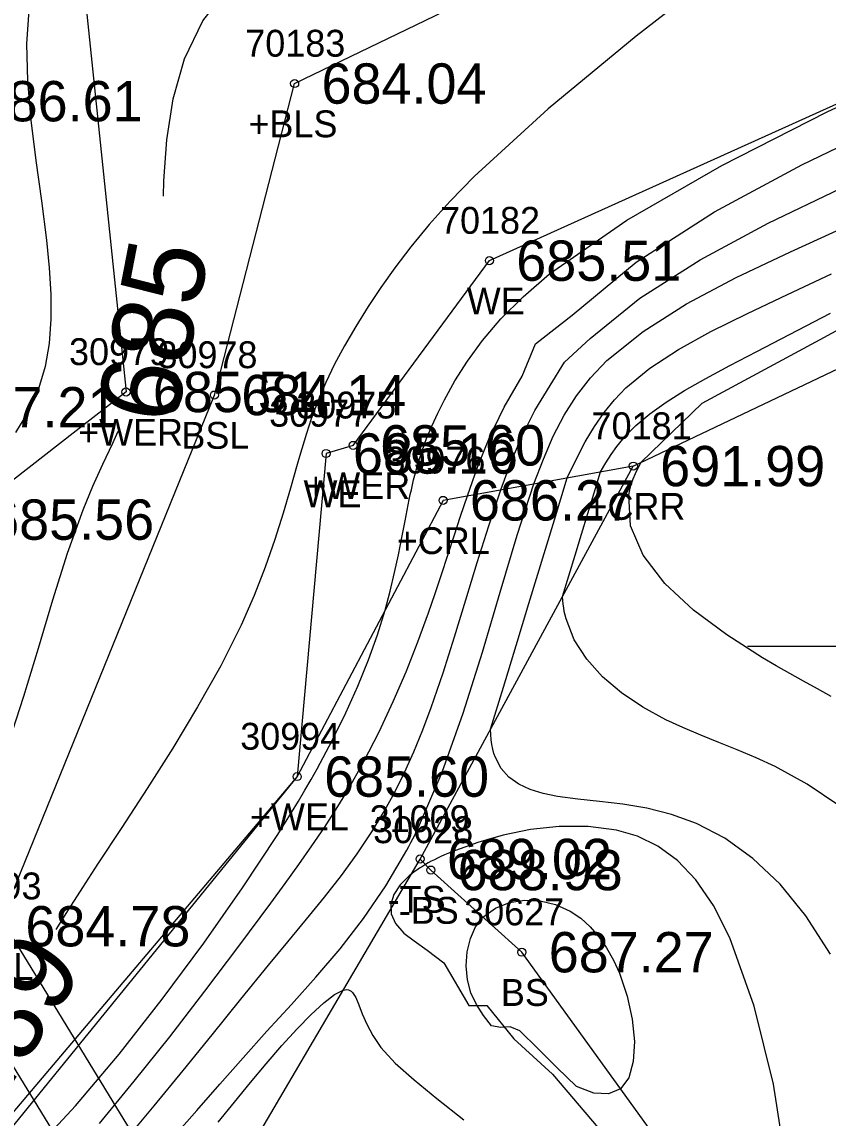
# Model space of a CAD drawing. Extents: x 1376587 to 1378239, y 1000335 to 1003031.
# Drawn here: x 1377373.31 to 1377403.29, y 1001668.9 to 1001709.7 of the extents above; entities that cross this region are included whole.
import ezdxf

# ---------------------------------------------------------------- set-up
doc = ezdxf.new("R2010")
doc.units = 0
for name, color, linetype in [('RD_DTM_BkLn1', 7, 'Continuous'), ('RD_DTM_BkLn2', 7, 'Continuous'), ('RD_DTM_BkLn_txCode', 7, 'Continuous'), ('RD_DTM_Major1', 7, 'Continuous'), ('RD_DTM_Major1_Lbl', 7, 'Continuous'), ('RD_DTM_Minor1', 7, 'Continuous'), ('RD_EX_Bridge', 7, 'Continuous'), ('RD_EX_H2O', 7, 'Continuous'), ('RD_EX_H2O_txCode', 7, 'Continuous'), ('RD_EX_Misc', 7, 'Continuous'), ('RD_EX_TX_H2O_ELEV', 7, 'Continuous'), ('RD_EX_TX_Misc_ELEV', 7, 'Continuous'), ('RD_SMD_Locator', 7, 'Continuous')]:
    doc.layers.add(name, color=color, linetype=linetype)

msp = doc.modelspace()

# ---------------------------------------------------------------- linework, layer by layer
at = {"layer": 'RD_DTM_BkLn1'}
msp.add_lwpolyline([(1377383.451, 1001707.403), (1377429.443, 1001729.607), (1377487.4, 1001777.173), (1377524.894, 1001804.328), (1377563.129, 1001842.033), (1377579.051, 1001884.913), (1377593.735, 1001939.438), (1377612.574, 1001996.246), (1377647.794, 1002034.778), (1377670.245, 1002060.611)], dxfattribs=at)
at = {"layer": 'RD_DTM_BkLn2'}
for points in [[(1377322.969, 1001642.525), (1377338.521, 1001652.749), (1377349.324, 1001661.46), (1377362.701, 1001665.53), (1377372.438, 1001676.042), (1377380.468, 1001695.811), (1377383.451, 1001707.403)], [(1377349.116, 1001628.131), (1377360.879, 1001638.279), (1377377.905, 1001644.134), (1377389.827, 1001652.199), (1377380.982, 1001666.365), (1377388.117, 1001678.544), (1377396.047, 1001693.167)]]:
    msp.add_lwpolyline(points, dxfattribs=at)
at = {"layer": 'RD_DTM_Major1'}
for points in [[(1377378.577, 1001703.21), (1377378.593, 1001703.781), (1377378.698, 1001705.312), (1377378.929, 1001706.84), (1377379.353, 1001708.328), (1377380.034, 1001709.738), (1377381.22, 1001711.252), (1377382.802, 1001712.623), (1377384.733, 1001713.864), (1377386.965, 1001714.99), (1377389.452, 1001716.014), (1377392.148, 1001716.951), (1377395.427, 1001717.932), (1377398.76, 1001718.8), (1377401.99, 1001719.541), (1377404.956, 1001720.14)], [(1377399.66, 1001711.892), (1377396.148, 1001709.164), (1377392.877, 1001706.463), (1377390.13, 1001703.949), (1377389.231, 1001703.024), (1377388.449, 1001702.152), (1377387.767, 1001701.328), (1377387.173, 1001700.548), (1377386.651, 1001699.809), (1377386.187, 1001699.106), (1377385.723, 1001698.361), (1377385.308, 1001697.647), (1377384.94, 1001696.956), (1377384.614, 1001696.278), (1377384.326, 1001695.604), (1377384.072, 1001694.925), (1377383.979, 1001694.652), (1377383.89, 1001694.375), (1377383.804, 1001694.095), (1377383.719, 1001693.809), (1377383.634, 1001693.518), (1377383.549, 1001693.22), (1377383.299, 1001692.344), (1377383.025, 1001691.414), (1377382.715, 1001690.434), (1377382.358, 1001689.41), (1377381.945, 1001688.346), (1377381.463, 1001687.248), (1377380.705, 1001685.739), (1377379.844, 1001684.205), (1377378.918, 1001682.673), (1377377.965, 1001681.17), (1377377.021, 1001679.722), (1377376.126, 1001678.357), (1377375.562, 1001677.488), (1377375.033, 1001676.658), (1377374.574, 1001675.923)], [(1377403.376, 1001675.005), (1377402.468, 1001676.424), (1377401.503, 1001677.608), (1377400.495, 1001678.568), (1377399.455, 1001679.318), (1377398.395, 1001679.872), (1377397.469, 1001680.206), (1377396.55, 1001680.432), (1377395.654, 1001680.58), (1377394.793, 1001680.682), (1377393.981, 1001680.768), (1377393.233, 1001680.87), (1377392.694, 1001680.981), (1377392.208, 1001681.131), (1377391.783, 1001681.33), (1377391.422, 1001681.588), (1377391.131, 1001681.915), (1377390.917, 1001682.321), (1377390.865, 1001682.47), (1377390.821, 1001682.63), (1377390.787, 1001682.8), (1377390.762, 1001682.981), (1377390.746, 1001683.174), (1377390.74, 1001683.381), (1377391.215, 1001684.938), (1377391.69, 1001686.495), (1377392.165, 1001688.052), (1377393.115, 1001691.167), (1377393.591, 1001692.724), (1377393.929, 1001693.431), (1377394.262, 1001694.065), (1377394.602, 1001694.637), (1377394.959, 1001695.156), (1377395.344, 1001695.633), (1377395.77, 1001696.075), (1377396.665, 1001696.817), (1377397.721, 1001697.509), (1377398.931, 1001698.177), (1377400.289, 1001698.85), (1377401.787, 1001699.554), (1377403.418, 1001700.316)], [(1377372.825, 1001682.875), (1377373.386, 1001684.602), (1377373.923, 1001686.396), (1377374.456, 1001688.192), (1377375.003, 1001689.928), (1377375.581, 1001691.537), (1377375.946, 1001692.416), (1377376.319, 1001693.241), (1377376.687, 1001694.024), (1377376.892, 1001694.462)], [(1377380.608, 1001668.746), (1377381.211, 1001669.496), (1377381.806, 1001670.225), (1377382.393, 1001670.927), (1377382.978, 1001671.602), (1377383.541, 1001672.22), (1377384.066, 1001672.757), (1377384.537, 1001673.192), (1377384.94, 1001673.502), (1377385.258, 1001673.663), (1377385.33, 1001673.679), (1377385.394, 1001673.683), (1377385.453, 1001673.674), (1377385.506, 1001673.654), (1377385.555, 1001673.623), (1377385.599, 1001673.582), (1377385.724, 1001673.39), (1377385.839, 1001673.117), (1377385.968, 1001672.779), (1377386.132, 1001672.392), (1377386.354, 1001671.971), (1377386.655, 1001671.532), (1377387.193, 1001670.949), (1377387.893, 1001670.329), (1377388.745, 1001669.638), (1377389.738, 1001668.843)]]:
    msp.add_lwpolyline(points, dxfattribs=at)
at = {"layer": 'RD_DTM_Minor1'}
for points in [[(1377373.564, 1001710.136), (1377373.474, 1001708.881), (1377373.513, 1001707.502), (1377373.644, 1001706.041), (1377373.831, 1001704.538), (1377374.036, 1001703.035), (1377374.221, 1001701.572), (1377374.324, 1001700.549), (1377374.384, 1001699.568), (1377374.387, 1001698.629), (1377374.321, 1001697.729), (1377374.171, 1001696.867), (1377373.925, 1001696.042), (1377373.554, 1001695.215), (1377373.074, 1001694.418)], [(1377373.718, 1001667.647), (1377375.301, 1001669.365), (1377376.92, 1001671.283), (1377378.527, 1001673.325), (1377380.074, 1001675.412), (1377381.514, 1001677.47), (1377382.801, 1001679.422), (1377383.074, 1001679.854), (1377383.337, 1001680.278), (1377383.59, 1001680.693), (1377383.833, 1001681.102), (1377384.067, 1001681.506), (1377384.292, 1001681.905), (1377384.853, 1001682.956), (1377385.356, 1001683.981), (1377385.803, 1001684.98), (1377386.193, 1001685.951), (1377386.53, 1001686.892), (1377386.813, 1001687.801), (1377387.005, 1001688.512), (1377387.169, 1001689.202), (1377387.312, 1001689.869), (1377387.44, 1001690.513), (1377387.559, 1001691.133), (1377387.675, 1001691.729), (1377387.714, 1001691.918), (1377387.753, 1001692.104), (1377387.793, 1001692.288), (1377387.835, 1001692.471), (1377387.878, 1001692.653), (1377387.924, 1001692.834), (1377388.05, 1001693.282), (1377388.195, 1001693.733), (1377388.361, 1001694.189), (1377388.552, 1001694.655), (1377388.771, 1001695.136), (1377389.02, 1001695.635), (1377389.408, 1001696.336), (1377389.874, 1001697.073), (1377390.44, 1001697.844), (1377391.124, 1001698.645), (1377391.947, 1001699.471), (1377392.928, 1001700.319), (1377395.802, 1001702.325), (1377399.339, 1001704.357), (1377403.262, 1001706.345), (1377407.295, 1001708.22)], [(1377376.191, 1001668.707), (1377377.488, 1001670.272), (1377378.807, 1001671.928), (1377380.115, 1001673.622), (1377381.378, 1001675.299), (1377382.564, 1001676.902), (1377383.099, 1001677.634), (1377383.608, 1001678.343), (1377384.094, 1001679.035), (1377384.556, 1001679.717), (1377384.995, 1001680.396), (1377385.412, 1001681.077), (1377386.03, 1001682.172), (1377386.597, 1001683.283), (1377387.117, 1001684.4), (1377387.593, 1001685.515), (1377388.029, 1001686.621), (1377388.427, 1001687.709), (1377388.676, 1001688.426), (1377388.914, 1001689.137), (1377389.148, 1001689.849), (1377389.383, 1001690.568), (1377389.625, 1001691.301), (1377389.878, 1001692.055), (1377390.257, 1001693.125), (1377390.702, 1001694.233), (1377391.243, 1001695.365), (1377391.914, 1001696.509), (1377392.415, 1001697.719), (1377393.773, 1001698.78), (1377396.155, 1001700.753), (1377399.069, 1001702.623), (1377402.308, 1001704.375), (1377405.667, 1001705.992)], [(1377377.173, 1001668.091), (1377378.231, 1001669.36), (1377379.305, 1001670.675), (1377380.38, 1001672.007), (1377381.445, 1001673.325), (1377382.483, 1001674.597), (1377383.202, 1001675.466), (1377383.896, 1001676.306), (1377384.56, 1001677.126), (1377385.19, 1001677.935), (1377385.781, 1001678.743), (1377386.328, 1001679.56), (1377386.76, 1001680.274), (1377387.161, 1001681.006), (1377387.535, 1001681.759), (1377387.885, 1001682.538), (1377388.216, 1001683.346), (1377388.532, 1001684.188), (1377388.973, 1001685.473), (1377389.399, 1001686.814), (1377389.818, 1001688.189), (1377390.239, 1001689.573), (1377390.669, 1001690.944), (1377391.116, 1001692.278), (1377391.492, 1001693.3), (1377391.908, 1001694.287), (1377392.388, 1001695.24), (1377392.955, 1001696.161), (1377393.489, 1001697.039), (1377394.446, 1001697.919), (1377396.292, 1001699.419), (1377398.536, 1001700.846), (1377401.061, 1001702.205), (1377403.748, 1001703.503)], [(1377378.969, 1001668.229), (1377379.812, 1001669.19), (1377380.667, 1001670.165), (1377381.537, 1001671.148), (1377382.422, 1001672.133), (1377383.33, 1001673.129), (1377384.241, 1001674.146), (1377385.141, 1001675.206), (1377386.015, 1001676.332), (1377386.849, 1001677.548), (1377387.628, 1001678.876), (1377387.701, 1001679.014), (1377387.774, 1001679.154), (1377387.846, 1001679.294), (1377387.917, 1001679.436), (1377387.988, 1001679.58), (1377388.058, 1001679.724), (1377388.936, 1001681.773), (1377389.721, 1001683.974), (1377390.434, 1001686.239), (1377391.097, 1001688.475), (1377391.729, 1001690.593), (1377392.353, 1001692.501), (1377392.701, 1001693.43), (1377393.069, 1001694.28), (1377393.474, 1001695.061), (1377393.93, 1001695.783), (1377394.455, 1001696.457), (1377395.065, 1001697.094), (1377396.408, 1001698.179), (1377398.029, 1001699.201), (1377399.874, 1001700.182), (1377401.893, 1001701.146), (1377404.032, 1001702.116)], [(1377403.405, 1001684.595), (1377402.892, 1001684.878), (1377402.379, 1001685.161), (1377401.868, 1001685.446), (1377401.357, 1001685.737), (1377400.848, 1001686.036), (1377399.522, 1001686.884), (1377398.287, 1001687.808), (1377397.225, 1001688.798), (1377396.416, 1001689.846), (1377395.941, 1001690.944), (1377395.88, 1001692.082), (1377395.917, 1001692.283), (1377395.97, 1001692.484), (1377396.038, 1001692.688), (1377396.123, 1001692.893), (1377396.225, 1001693.1), (1377396.344, 1001693.309), (1377398.612, 1001695.504), (1377402.995, 1001697.877), (1377407.364, 1001700.242)], [(1377403.695, 1001680.541), (1377402.514, 1001681.333), (1377401.316, 1001681.987), (1377400.611, 1001682.315), (1377399.914, 1001682.61), (1377399.226, 1001682.886), (1377398.552, 1001683.157), (1377397.893, 1001683.433), (1377397.255, 1001683.729), (1377396.397, 1001684.197), (1377395.607, 1001684.729), (1377394.904, 1001685.324), (1377394.312, 1001685.982), (1377393.852, 1001686.704), (1377393.544, 1001687.488), (1377393.511, 1001687.621), (1377393.481, 1001687.755), (1377393.457, 1001687.891), (1377393.438, 1001688.029), (1377393.423, 1001688.169), (1377393.413, 1001688.311), (1377393.649, 1001689.083), (1377393.885, 1001689.856), (1377394.121, 1001690.629), (1377394.592, 1001692.174), (1377394.828, 1001692.947), (1377395.027, 1001693.286), (1377395.229, 1001693.6), (1377395.437, 1001693.893), (1377395.657, 1001694.168), (1377395.891, 1001694.429), (1377396.145, 1001694.68), (1377396.663, 1001695.116), (1377397.264, 1001695.543), (1377397.955, 1001695.974), (1377398.744, 1001696.424), (1377399.637, 1001696.906), (1377400.642, 1001697.434), (1377403.386, 1001698.864)], [(1377401.71, 1001667.3), (1377401.263, 1001670.167), (1377400.544, 1001673.074), (1377399.635, 1001675.611), (1377399.024, 1001676.818), (1377398.374, 1001677.769), (1377397.687, 1001678.495), (1377396.964, 1001679.025), (1377396.207, 1001679.39), (1377395.416, 1001679.62), (1377394.364, 1001679.76), (1377393.291, 1001679.757), (1377392.229, 1001679.638), (1377391.21, 1001679.431), (1377390.266, 1001679.165), (1377389.428, 1001678.865), (1377389.357, 1001678.837), (1377389.288, 1001678.809), (1377389.219, 1001678.78), (1377389.152, 1001678.752), (1377389.085, 1001678.723), (1377389.02, 1001678.695), (1377388.891, 1001678.637), (1377388.767, 1001678.578), (1377388.648, 1001678.519), (1377388.533, 1001678.46), (1377388.422, 1001678.4), (1377388.316, 1001678.339), (1377388.204, 1001678.271), (1377388.097, 1001678.202), (1377387.995, 1001678.133), (1377387.897, 1001678.062), (1377387.805, 1001677.99), (1377387.716, 1001677.918), (1377387.377, 1001677.58), (1377387.141, 1001677.228), (1377387.023, 1001676.868), (1377387.037, 1001676.505), (1377387.197, 1001676.142), (1377387.515, 1001675.787), (1377387.893, 1001675.501), (1377388.385, 1001675.155), (1377388.998, 1001674.684), (1377389.926, 1001673.092), (1377390.604, 1001673.099), (1377391.609, 1001671.852), (1377393.047, 1001670.542), (1377394.737, 1001668.537)], [(1377390.456, 1001676.381), (1377390.916, 1001676.71), (1377391.44, 1001676.92), (1377392.004, 1001677.011), (1377392.585, 1001676.988), (1377393.159, 1001676.853), (1377393.703, 1001676.608), (1377394.09, 1001676.345), (1377394.445, 1001676.025), (1377394.766, 1001675.653), (1377395.054, 1001675.237), (1377395.308, 1001674.782), (1377395.529, 1001674.296), (1377395.819, 1001673.446), (1377396.007, 1001672.579), (1377396.086, 1001671.748), (1377396.046, 1001671.005), (1377395.878, 1001670.401), (1377395.574, 1001669.989), (1377395.13, 1001669.806), (1377394.574, 1001669.832), (1377393.928, 1001670.081), (1377393.206, 1001670.79), (1377392.503, 1001671.479), (1377391.825, 1001672.147), (1377391.473, 1001672.302), (1377391.122, 1001672.271), (1377390.777, 1001672.341), (1377390.477, 1001672.719), (1377390.217, 1001673.124), (1377390.002, 1001673.561), (1377389.878, 1001674.05), (1377389.835, 1001674.568), (1377389.872, 1001675.088), (1377389.988, 1001675.581), (1377390.183, 1001676.021), (1377390.456, 1001676.381)]]:
    msp.add_lwpolyline(points, dxfattribs=at)
at = {"layer": 'RD_EX_Bridge'}
for points in [[(1377391.499, 1001645.129), (1377368.188, 1001630.936), (1377328.998, 1001694.929), (1377352.485, 1001709.161), (1377391.541, 1001645.169)], [(1377350.392, 1001707.762), (1377389.063, 1001644.517)]]:
    msp.add_lwpolyline(points, dxfattribs=at)
at = {"layer": 'RD_EX_H2O'}
for points in [[(1377385.629, 1001693.938), (1377390.694, 1001700.812), (1377433.353, 1001720.083), (1377495.927, 1001770.719), (1377533.606, 1001798.759), (1377554.825, 1001824.254), (1377571.985, 1001835.514), (1377587.866, 1001882.08), (1377602.651, 1001935.241), (1377621.67, 1001991.754), (1377650.408, 1002023.693), (1377680.271, 1002054.334)], [(1377396.047, 1001693.167), (1377435.073, 1001711.764), (1377487.031, 1001748.15), (1377491.034, 1001755.256), (1377495.434, 1001757.758), (1377499.109, 1001765.032), (1377539.311, 1001793.089), (1377579.218, 1001829.185), (1377595.662, 1001879.769), (1377608.04, 1001933.885), (1377632.604, 1001985.398), (1377654.694, 1002020.399), (1377685.952, 1002052.667)], [(1377375.48, 1001712.375), (1377377.18, 1001695.925), (1377371.091, 1001691.175), (1377365.495, 1001678.948), (1377350.495, 1001669.827), (1377334.456, 1001660.576)], [(1377385.629, 1001693.938), (1377384.621, 1001693.635), (1377383.547, 1001681.612), (1377370.643, 1001666.371), (1377351.116, 1001654.803), (1377346.874, 1001651.39)], [(1377396.047, 1001693.167), (1377388.971, 1001691.891), (1377383.547, 1001681.612), (1377370.954, 1001666.151), (1377345.792, 1001650.036), (1377349.116, 1001628.131), (1377334.126, 1001625.317), (1377311.323, 1001589.505), (1377259.373, 1001541.156), (1377186.141, 1001542.199), (1377119.382, 1001530.527), (1377065.136, 1001518.284), (1377035.175, 1001514.747), (1376967.402, 1001521.021), (1376926.832, 1001536.774)], [(1377431.602, 1001616.014), (1377423.173, 1001631.756), (1377391.901, 1001675.076), (1377388.515, 1001678.134), (1377388.117, 1001678.544)]]:
    msp.add_lwpolyline(points, dxfattribs=at)
at = {"layer": 'RD_EX_Misc'}
msp.add_line((1377400.297, 1001686.466), (1377410.297, 1001686.466), dxfattribs=at)
at = {"layer": 'RD_SMD_Locator'}
for centre in [(1377383.451, 1001707.403), (1377390.694, 1001700.812), (1377377.18, 1001695.925), (1377380.468, 1001695.811), (1377385.629, 1001693.938), (1377384.621, 1001693.635), (1377396.047, 1001693.167), (1377388.971, 1001691.891), (1377383.547, 1001681.612), (1377388.117, 1001678.544), (1377388.515, 1001678.134), (1377391.901, 1001675.076)]:
    msp.add_circle(centre, 0.15, dxfattribs=at)

# ---------------------------------------------------------------- texts
at = {"layer": 'RD_DTM_BkLn_txCode'}
for s, p in [('70183', (1377381.616, 1001708.403)), ('+BLS', (1377381.734, 1001705.403)), ('30978', (1377378.35, 1001696.811)), ('BSL', (1377379.24, 1001693.811)), ('30976', (1377386.829, 1001692.891)), ('+CRL', (1377387.254, 1001689.891)), ('31009', (1377386.243, 1001679.544)), ('30628', (1377386.373, 1001679.134)), ('30993', (1377370.32, 1001677.042)), ('-TS', (1377386.912, 1001676.544)), ('-BS', (1377387.326, 1001676.134)), ('30627', (1377389.759, 1001676.076)), ('BSL', (1377371.21, 1001674.042)), ('BS', (1377391.121, 1001673.076))]:
    msp.add_text(s, height=1, dxfattribs=at).set_placement(p)
at = {"layer": 'RD_DTM_Major1_Lbl'}
for rotation, p in [(79.0932, (1377379.022, 1001694.636)), (237.9788, (1377373.115, 1001676.102))]:
    msp.add_text('685', height=3, rotation=rotation, dxfattribs=at).set_placement(p)
at = {"layer": 'RD_EX_H2O_txCode'}
for s, p in [('70182', (1377388.859, 1001701.812)), ('WE', (1377389.855, 1001698.812)), ('30979', (1377375.062, 1001696.925)), ('30975', (1377383.511, 1001694.938)), ('30977', (1377382.503, 1001694.635)), ('70181', (1377394.496, 1001694.167)), ('+WER', (1377375.4, 1001693.925)), ('+WER', (1377383.849, 1001691.938)), ('WE', (1377383.782, 1001691.635)), ('+CRR', (1377394.307, 1001691.167)), ('30994', (1377381.429, 1001682.612)), ('+WEL', (1377381.791, 1001679.612))]:
    msp.add_text(s, height=1, dxfattribs=at).set_placement(p)
at = {"layer": 'RD_EX_TX_H2O_ELEV'}
for s, p in [('685.51', (1377391.694, 1001700.062)), ('685.51', (1377378.18, 1001695.175)), ('685.16', (1377385.621, 1001692.885)), ('685.60', (1377386.629, 1001693.188)), ('691.99', (1377397.047, 1001692.417)), ('685.56', (1377372.091, 1001690.425)), ('685.60', (1377384.547, 1001680.862))]:
    msp.add_text(s, height=1.5, dxfattribs=at).set_placement(p)
at = {"layer": 'RD_EX_TX_Misc_ELEV'}
for s, p in [('684.04', (1377384.451, 1001706.653)), ('686.61', (1377371.663, 1001705.996)), ('684.14', (1377381.468, 1001695.061)), ('687.21', (1377370.728, 1001694.607)), ('686.27', (1377389.971, 1001691.141)), ('689.02', (1377389.117, 1001677.794)), ('688.98', (1377389.515, 1001677.384)), ('684.78', (1377373.438, 1001675.292)), ('687.27', (1377392.901, 1001674.326))]:
    msp.add_text(s, height=1.5, dxfattribs=at).set_placement(p)

doc.saveas('drawing.dxf')
